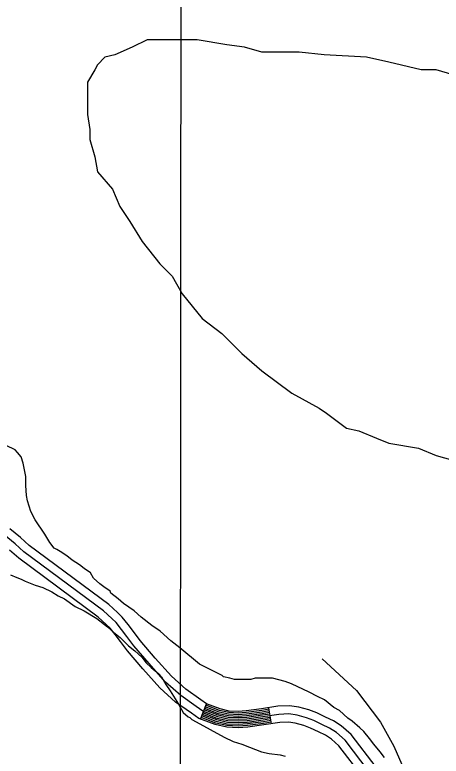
# Model space of a CAD drawing. Extents: x 3245246 to 3283090, y 806824 to 832173.
# Drawn here: x 3254357 to 3255139, y 827010 to 828371 of the extents above; entities that cross this region are included whole.
import ezdxf

# ---------------------------------------------------------------- set-up
doc = ezdxf.new("R2010")
doc.units = 0
for name, color, linetype in [('V-GRID-MAJR', 7, 'Continuous'), ('V-ROAD-CNTR', 7, 'Continuous'), ('V-SITE-VEGE', 7, 'Continuous'), ('V-TOPO-SHOR', 7, 'Continuous')]:
    doc.layers.add(name, color=color, linetype=linetype)

msp = doc.modelspace()

# ---------------------------------------------------------------- linework, layer by layer
at = {"layer": 'V-GRID-MAJR'}
msp.add_spline([(3254649.6, 812211), (3254654, 818271.3), (3254658.5, 824333.6), (3254662.9, 830395.9), (3254662.9, 830397.8)], degree=3, dxfattribs=at)
at = {"layer": 'V-ROAD-CNTR'}
for p, q in [((3254698, 827078.4), (3254708.7, 827106.5)), ((3254827.8, 827069.6), (3254823.2, 827099.2))]:
    msp.add_line(p, q, dxfattribs=at)
for points in [[(3255020, 826989.8), (3254974, 827049.9), (3254956.1, 827065.8), (3254941.6, 827074.9), (3254927.1, 827081.9), (3254911.5, 827089.5), (3254896.7, 827095), (3254878.2, 827100), (3254860.9, 827102.9), (3254840, 827101.9), (3254809.8, 827097.1), (3254781.4, 827093.2), (3254766.8, 827092.3), (3254750.1, 827093.1), (3254733.7, 827096.9), (3254709, 827106.4), (3254698.6, 827113.5), (3254670.9, 827133.1), (3254644.3, 827156.9), (3254614.8, 827190.4), (3254587.2, 827222.5), (3254574.6, 827238.8), (3254565.1, 827251.7), (3254554.2, 827265.6), (3254545.2, 827273.7), (3254529.5, 827288.6), (3254383.4, 827397.1), (3254367.2, 827411.4), (3254347.7, 827427.7)], [(3255007.6, 826981.2), (3254963, 827039.7), (3254947.1, 827053.7), (3254934.3, 827061.8), (3254920.6, 827068.4), (3254905.5, 827075.7), (3254892.2, 827080.7), (3254875, 827085.3), (3254860, 827087.9), (3254841.6, 827086.9), (3254812, 827082.3), (3254782.9, 827078.3), (3254767, 827077.3), (3254748.1, 827078.2), (3254729.3, 827082.5), (3254701.9, 827093), (3254690, 827101.2), (3254661.6, 827121.3), (3254633.7, 827146.3), (3254603.5, 827180.5), (3254575.5, 827213), (3254562.6, 827229.7), (3254553.1, 827242.6), (3254543.2, 827255.3), (3254535, 827262.7), (3254519.8, 827277.1), (3254373.9, 827385.4), (3254357.4, 827400), (3254337.7, 827416.5)], [(3254995.3, 826972.7), (3254951.9, 827029.4), (3254938, 827041.7), (3254927, 827048.6), (3254914.1, 827054.9), (3254899.6, 827061.9), (3254887.6, 827066.4), (3254871.8, 827070.7), (3254859.1, 827072.8), (3254843.1, 827072), (3254814.2, 827067.5), (3254784.5, 827063.4), (3254767.1, 827062.2), (3254746, 827063.3), (3254724.9, 827068.1), (3254694.9, 827079.6), (3254681.4, 827088.9), (3254652.2, 827109.6), (3254623, 827135.7), (3254592.2, 827170.7), (3254563.9, 827203.5), (3254550.7, 827220.7), (3254541.2, 827233.5), (3254532.2, 827245), (3254524.8, 827251.7), (3254510.1, 827265.6), (3254364.5, 827373.7), (3254347.6, 827388.6)], [(3254824.1, 827093.3), (3254810.7, 827091.2), (3254782, 827087.3), (3254766.9, 827086.3), (3254749.3, 827087.1), (3254732, 827091.1), (3254706.6, 827100.8)], [(3254823.7, 827096.3), (3254810.2, 827094.2), (3254781.7, 827090.2), (3254766.9, 827089.3), (3254749.7, 827090.1), (3254732.8, 827094), (3254707.6, 827103.7)], [(3254826.4, 827078.5), (3254812.9, 827076.4), (3254783.6, 827072.3), (3254767, 827071.3), (3254747.2, 827072.2), (3254727.6, 827076.7), (3254701.2, 827086.8)], [(3254826, 827081.4), (3254812.4, 827079.3), (3254783.3, 827075.3), (3254767, 827074.3), (3254747.7, 827075.2), (3254728.5, 827079.6), (3254702.3, 827089.6)], [(3254825.5, 827084.4), (3254812, 827082.3), (3254782.9, 827078.3), (3254767, 827077.3), (3254748.1, 827078.2), (3254729.3, 827082.5), (3254703.3, 827092.4)], [(3254825.1, 827087.4), (3254811.6, 827085.3), (3254782.6, 827081.3), (3254766.9, 827080.3), (3254748.5, 827081.2), (3254730.2, 827085.4), (3254704.4, 827095.2)], [(3254824.6, 827090.3), (3254811.1, 827088.2), (3254782.3, 827084.3), (3254766.9, 827083.3), (3254748.9, 827084.1), (3254731.1, 827088.2), (3254705.5, 827098)], [(3254827.4, 827072.6), (3254813.7, 827070.4), (3254784.2, 827066.4), (3254767.1, 827065.3), (3254746.4, 827066.2), (3254725.8, 827071), (3254699, 827081.2)], [(3254826.9, 827075.5), (3254813.3, 827073.4), (3254783.9, 827069.3), (3254767, 827068.3), (3254746.8, 827069.2), (3254726.7, 827073.9), (3254700.1, 827084)]]:
    msp.add_lwpolyline(points, dxfattribs=at)
at = {"layer": 'V-SITE-VEGE'}
for p, q in [((3254600.1, 828325.3), (3254572.7, 828311.6)), ((3254632.1, 828325.3), (3254600.1, 828325.3)), ((3254691.5, 828325.3), (3254632.1, 828325.3)), ((3254746.3, 828316.1), (3254691.5, 828325.3)), ((3254572.7, 828311.6), (3254540.7, 828297.9)), ((3254778.3, 828311.5), (3254746.3, 828316.1)), ((3254810.3, 828302.4), (3254778.3, 828311.5)), ((3254878.9, 828302.4), (3254810.3, 828302.4)), ((3254924.6, 828297.8), (3254878.9, 828302.4)), ((3254522.4, 828293.3), (3254508.7, 828279.6)), ((3254540.7, 828297.9), (3254522.4, 828293.3)), ((3255002.3, 828293.2), (3254924.6, 828297.8)), ((3255043.4, 828284.1), (3255002.3, 828293.2)), ((3254508.7, 828279.6), (3254504.1, 828270.4)), ((3255102.8, 828270.4), (3255043.4, 828284.1)), ((3254504.1, 828270.4), (3254490.4, 828247.6)), ((3255130.2, 828270.3), (3255102.8, 828270.4)), ((3255175.9, 828256.6), (3255130.2, 828270.3)), ((3254490.4, 828247.6), (3254490.4, 828220.2)), ((3254490.4, 828220.2), (3254490.4, 828188.2)), ((3254490.4, 828188.2), (3254495, 828160.8)), ((3254495, 828160.8), (3254495, 828142.5)), ((3254495, 828142.5), (3254504.1, 828110.5)), ((3254504.1, 828110.5), (3254508.7, 828083.1)), ((3254508.7, 828083.1), (3254536.1, 828051.1)), ((3254536.1, 828051.1), (3254549.8, 828019.1)), ((3254549.8, 828019.1), (3254568.1, 827991.6)), ((3254568.1, 827991.6), (3254590.9, 827955.1)), ((3254590.9, 827955.1), (3254622.9, 827913.9)), ((3254622.9, 827913.9), (3254645.7, 827891.1)), ((3254645.7, 827891.1), (3254664, 827859.1)), ((3254664, 827859.1), (3254700.6, 827813.4)), ((3254700.6, 827813.4), (3254737.1, 827786)), ((3254737.1, 827786), (3254773.7, 827749.4)), ((3254773.7, 827749.4), (3254810.2, 827717.4)), ((3254810.2, 827717.4), (3254865.1, 827676.3)), ((3254865.1, 827676.3), (3254915.3, 827648.8)), ((3254915.3, 827648.8), (3254929.1, 827639.7)), ((3254929.1, 827639.7), (3254965.6, 827612.3)), ((3254965.6, 827612.3), (3254988.5, 827607.7)), ((3254988.5, 827607.7), (3255020.5, 827594)), ((3255020.5, 827594), (3255043.3, 827584.8)), ((3254357.4, 827572.3), (3254341.1, 827580.4)), ((3255043.3, 827584.8), (3255098.1, 827575.7)), ((3254362, 827567.6), (3254357.4, 827572.3)), ((3254369, 827559.5), (3254362, 827567.6)), ((3255098.1, 827575.7), (3255130.1, 827562)), ((3254372.5, 827547.9), (3254369, 827559.5)), ((3255130.1, 827562), (3255180.4, 827548.3)), ((3254377.1, 827523.4), (3254372.5, 827547.9)), ((3254377.1, 827507.1), (3254377.1, 827523.4)), ((3254378.3, 827488.5), (3254377.1, 827507.1)), ((3254380.6, 827479.2), (3254378.3, 827488.5)), ((3254386.5, 827459.4), (3254380.6, 827479.2)), ((3254394.6, 827444.3), (3254386.5, 827459.4)), ((3254412, 827417.5), (3254394.6, 827444.3)), ((3254421.4, 827402.4), (3254412, 827417.5)), ((3254429.5, 827391.9), (3254421.4, 827402.4)), ((3254434.2, 827389.6), (3254429.5, 827391.9)), ((3254440, 827386.1), (3254434.2, 827389.6)), ((3254452.8, 827378), (3254440, 827386.1)), ((3254462.1, 827369.8), (3254452.8, 827378)), ((3254476, 827361.7), (3254462.1, 827369.8)), ((3254484.2, 827354.7), (3254476, 827361.7)), ((3254495.8, 827346.5), (3254484.2, 827354.7)), ((3254501.6, 827337.2), (3254495.8, 827346.5)), ((3254349.2, 827343.1), (3254360.8, 827338.4)), ((3254360.8, 827338.4), (3254369, 827334.9)), ((3254369, 827334.9), (3254376, 827331.4)), ((3254513.3, 827326.7), (3254501.6, 827337.2)), ((3254376, 827331.4), (3254394.6, 827324.4)), ((3254394.6, 827324.4), (3254408.5, 827319.8)), ((3254408.5, 827319.8), (3254424.8, 827311.6)), ((3254520.2, 827320.9), (3254513.3, 827326.7)), ((3254531.9, 827312.8), (3254520.2, 827320.9)), ((3254424.8, 827311.6), (3254436.5, 827304.6)), ((3254436.5, 827304.6), (3254448.1, 827298.8)), ((3254533, 827309.3), (3254531.9, 827312.8)), ((3254547, 827298.8), (3254533, 827309.3)), ((3254448.1, 827298.8), (3254467.9, 827284.9)), ((3254556.3, 827290.7), (3254547, 827298.8)), ((3254467.9, 827284.9), (3254484.2, 827276.7)), ((3254576.1, 827276.7), (3254556.3, 827290.7)), ((3254484.2, 827276.7), (3254507.4, 827262.7)), ((3254588.9, 827265.1), (3254576.1, 827276.7)), ((3254608.7, 827249.9), (3254588.9, 827265.1)), ((3254507.4, 827262.7), (3254527.2, 827247.6)), ((3254527.2, 827247.6), (3254538.9, 827237.1)), ((3254538.9, 827237.1), (3254550.5, 827227.8)), ((3254623.8, 827239.5), (3254608.7, 827249.9)), ((3254643.6, 827222), (3254623.8, 827239.5)), ((3254550.5, 827227.8), (3254565.6, 827212.7)), ((3254565.6, 827212.7), (3254577.3, 827203.4)), ((3254659.9, 827209.2), (3254643.6, 827222)), ((3254695.9, 827178.9), (3254659.9, 827209.2)), ((3254577.3, 827203.4), (3254590, 827191.8)), ((3254590, 827191.8), (3254598.2, 827181.3)), ((3254598.2, 827181.3), (3254607.5, 827173.1)), ((3254607.5, 827173.1), (3254621.5, 827161.5)), ((3254737.8, 827158), (3254695.9, 827178.9)), ((3254621.5, 827161.5), (3254626.1, 827155.7)), ((3254626.1, 827155.7), (3254634.3, 827141.7)), ((3254740.2, 827155.7), (3254737.8, 827158)), ((3254751.8, 827153.3), (3254740.2, 827155.7)), ((3254634.3, 827141.7), (3254642.4, 827130.1)), ((3254759.9, 827151), (3254751.8, 827153.3)), ((3254790.2, 827151), (3254759.9, 827151)), ((3254798.3, 827153.3), (3254790.2, 827151)), ((3254829.8, 827153.3), (3254798.3, 827153.3)), ((3254853, 827147.5), (3254829.8, 827153.3)), ((3254864.7, 827142.8), (3254853, 827147.5)), ((3254897.2, 827127.7), (3254864.7, 827142.8)), ((3254642.4, 827130.1), (3254657.5, 827105.6)), ((3254912.4, 827119.6), (3254897.2, 827127.7)), ((3254925.2, 827113.7), (3254912.4, 827119.6)), ((3254657.5, 827105.6), (3254665.7, 827090.5)), ((3254942.6, 827099.8), (3254925.2, 827113.7)), ((3254665.7, 827090.5), (3254675, 827082.4)), ((3254953.1, 827094), (3254942.6, 827099.8)), ((3254968.2, 827080), (3254953.1, 827094)), ((3254675, 827082.4), (3254678.5, 827081.2)), ((3254678.5, 827081.2), (3254682, 827077.7)), ((3254682, 827077.7), (3254690.1, 827073)), ((3254976.4, 827074.2), (3254968.2, 827080)), ((3254990.3, 827062.5), (3254976.4, 827074.2)), ((3254690.1, 827073), (3254741.3, 827045.1)), ((3254997.3, 827055.6), (3254990.3, 827062.5)), ((3255007.8, 827042.7), (3254997.3, 827055.6)), ((3254741.3, 827045.1), (3254757.6, 827037)), ((3254757.6, 827037), (3254773.9, 827032.3)), ((3254773.9, 827032.3), (3254787.8, 827026.5)), ((3255015.9, 827032.3), (3255007.8, 827042.7)), ((3255027.6, 827018.3), (3255015.9, 827032.3)), ((3254787.8, 827026.5), (3254810, 827018.3)), ((3254810, 827018.3), (3254823.9, 827014.8)), ((3254823.9, 827014.8), (3254843.7, 827012.5)), ((3254843.7, 827012.5), (3254853, 827010.2)), ((3255035.7, 827007.8), (3255027.6, 827018.3))]:
    msp.add_line(p, q, dxfattribs=at)
at = {"layer": 'V-TOPO-SHOR'}
msp.add_lwpolyline([(3254921.1, 827188.9), (3254984.3, 827130.7), (3255028, 827072.4), (3255052.3, 827028.7), (3255071.7, 826985)], dxfattribs=at)

doc.saveas('drawing.dxf')
